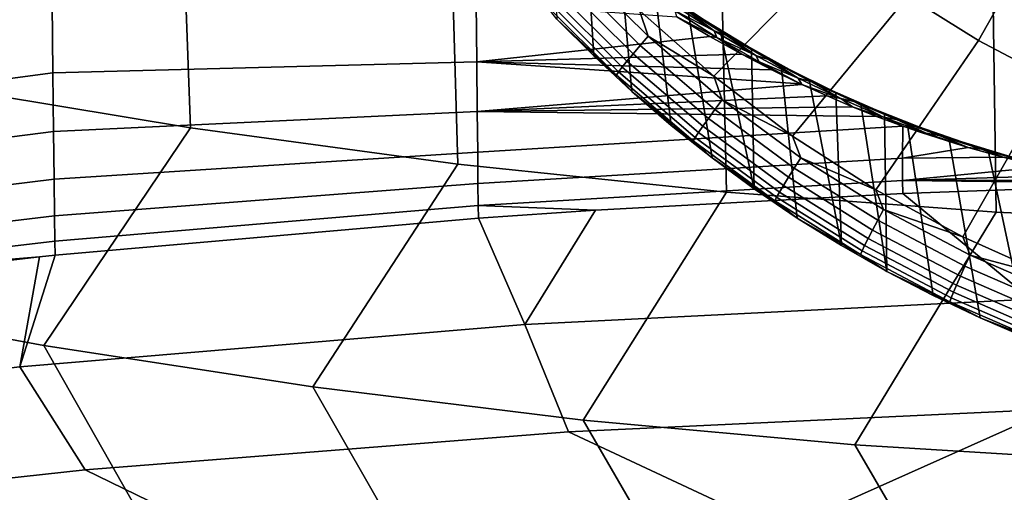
# Model space of a CAD drawing. Header units: metres. Extents: x -109 to 109, y -100 to 58.
# Tile 200 of 642: x -4.59 to -1.61, y -93.56 to -92.12. Entities that reach past the tile are written whole.
import ezdxf

# ---------------------------------------------------------------- set-up
doc = ezdxf.new("R2010")
doc.units = ezdxf.units.M
doc.layers.add('solid_21_062_100_XXX', color=7, linetype='CONTINUOUS')

msp = doc.modelspace()

# ---------------------------------------------------------------- linework, layer by layer
at = {"layer": 'solid_21_062_100_XXX'}
for points in [[(-4.076028, -92.452148, 15.94266), (-4.103777, -91.682617, 17.066473), (-4.912767, -91.549286, 16.973259), (-4.879818, -92.318794, 15.85536)], [(-1.597153, -91.590157, -21.873459), (-1.417625, -91.70269, -21.881269), (-1.691127, -92.18766, -21.7355), (-1.905292, -92.053421, -21.726183)], [(-3.267058, -92.561516, 16.014257), (-3.28943, -91.791962, 17.142921), (-4.103777, -91.682617, 17.066473), (-4.076028, -92.452148, 15.94266)], [(-1.417625, -91.70269, -21.881269), (-1.230169, -91.801521, -21.888128), (-1.467505, -92.305565, -21.743683), (-1.691127, -92.18766, -21.7355)], [(-2.716537, -92.096001, -21.518688), (-2.300517, -91.738991, -21.704361), (-2.108801, -91.90358, -21.715784), (-2.492494, -92.295189, -21.532513)], [(-2.45394, -92.646729, 16.070038), (-2.470792, -91.877159, 17.202488), (-3.28943, -91.791962, 17.142921), (-3.267058, -92.561516, 16.014257)], [(-2.855642, -92.234154, -21.251591), (-2.878564, -91.864136, -26.259031), (-2.979898, -91.775627, -26.0394), (-2.966836, -92.122253, -21.243826)], [(-5.770754, -92.251236, -26.531427), (-5.772943, -92.016449, -25.978657), (-4.496838, -91.83168, -25.980541), (-4.49432, -92.074554, -26.531599)], [(-2.74021, -92.341698, -21.259056), (-2.775468, -91.947281, -26.47912), (-2.878564, -91.864136, -26.259031), (-2.855642, -92.234154, -21.251591)], [(-1.637708, -92.707664, 16.109928), (-1.648931, -91.93808, 17.245081), (-2.470792, -91.877159, 17.202488), (-2.45394, -92.646729, 16.070038)], [(-2.492494, -92.295189, -21.532513), (-2.108801, -91.90358, -21.715784), (-1.905292, -92.053421, -21.726183), (-2.253826, -92.476677, -21.545109)], [(-2.620712, -92.444725, -21.266207), (-2.672026, -92.024353, -26.696808), (-2.775468, -91.947281, -26.47912), (-2.74021, -92.341698, -21.259056)], [(-0.8194, -92.744263, 16.133886), (-0.824922, -91.974678, 17.270664), (-1.648931, -91.93808, 17.245081), (-1.637708, -92.707664, 16.109928)], [(-2.715151, -92.202469, -21.480581), (-2.926237, -91.99189, -21.465965), (-2.900111, -91.965942, -21.489712), (-2.69091, -92.174637, -21.504196)], [(-2.69091, -92.174637, -21.504196), (-2.900111, -91.965942, -21.489712), (-2.716537, -92.096001, -21.518688)], [(-2.736609, -92.227646, -21.451849), (-2.949363, -92.015396, -21.437119), (-2.926237, -91.99189, -21.465965), (-2.715151, -92.202469, -21.480581)], [(-2.769412, -92.26796, -21.381588), (-2.984717, -92.053169, -21.366682), (-2.968996, -92.035973, -21.403788), (-2.754826, -92.249626, -21.418615)], [(-2.754826, -92.249626, -21.418615), (-2.968996, -92.035973, -21.403788), (-2.949363, -92.015396, -21.437119), (-2.736609, -92.227646, -21.451849)], [(-2.497324, -92.543091, -21.273033), (-2.571054, -92.093971, -26.906784), (-2.672026, -92.024353, -26.696808), (-2.620712, -92.444725, -21.266207)], [(-2.99619, -92.066628, -21.326593), (-2.780058, -92.282234, -21.341558), (-2.786536, -92.292168, -21.299377), (-3.003172, -92.07605, -21.284378)], [(-2.780058, -92.282234, -21.341558), (-2.99619, -92.066628, -21.326593), (-2.984717, -92.053169, -21.366682), (-2.769412, -92.26796, -21.381588)], [(-2.571054, -92.093971, -26.906784), (-2.520401, -92.126228, -27.061407), (-2.646333, -92.042015, -26.799747)], [(-2.580377, -92.091797, -26.992208), (-2.646333, -92.042015, -26.799747), (-2.520401, -92.126228, -27.061407)], [(-2.253826, -92.476677, -21.545109), (-1.905292, -92.053421, -21.726183), (-1.691127, -92.18766, -21.7355), (-2.001929, -92.639412, -21.556404)], [(-5.768888, -92.45462, -27.095917), (-5.770754, -92.251236, -26.531427), (-4.49432, -92.074554, -26.531599), (-4.492138, -92.285172, -27.09539)], [(-3.209331, -92.251495, -27.376698), (-4.492138, -92.285172, -27.09539), (-4.49432, -92.074554, -26.531599), (-3.210991, -92.072807, -26.863127)], [(-2.604096, -92.115273, -27.105261), (-2.503944, -92.175407, -27.300299), (-3.209331, -92.251495, -27.376698), (-3.210991, -92.072807, -26.863127)], [(-2.966836, -92.122253, -21.243826), (-3.003172, -92.07605, -21.284378), (-2.786536, -92.292168, -21.299377)], [(-2.69091, -92.174637, -21.504196), (-2.716537, -92.096001, -21.518688), (-2.492494, -92.295189, -21.532513)], [(-2.616628, -92.077362, -26.974712), (-2.491516, -92.158493, -27.234093), (-2.609423, -92.097122, -27.048832)], [(-2.580377, -92.091797, -26.992208), (-2.491516, -92.158493, -27.234093), (-2.616628, -92.077362, -26.974712)], [(-2.609423, -92.097122, -27.048832), (-2.483199, -92.177956, -27.309874), (-2.604096, -92.115273, -27.105261)], [(-2.491516, -92.158493, -27.234093), (-2.483199, -92.177956, -27.309874), (-2.609423, -92.097122, -27.048832)], [(-2.580377, -92.091797, -26.992208), (-2.520401, -92.126228, -27.061407), (-2.454463, -92.1716, -27.25259)], [(-2.580377, -92.091797, -26.992208), (-2.454463, -92.1716, -27.25259), (-2.491516, -92.158493, -27.234093)], [(-2.571054, -92.093971, -26.906784), (-2.472548, -92.156906, -27.110056), (-2.520401, -92.126228, -27.061407)], [(-2.37023, -92.636642, -21.279526), (-2.472548, -92.156906, -27.110056), (-2.571054, -92.093971, -26.906784), (-2.497324, -92.543091, -21.273033)], [(-2.855642, -92.234154, -21.251591), (-2.966836, -92.122253, -21.243826), (-2.786536, -92.292168, -21.299377)], [(-2.483199, -92.177956, -27.309874), (-2.503944, -92.175407, -27.300299), (-2.604096, -92.115273, -27.105261)], [(-2.472548, -92.156906, -27.110056), (-2.378286, -92.21286, -27.302864), (-2.392576, -92.203804, -27.324293), (-2.520401, -92.126228, -27.061407)], [(-2.454463, -92.1716, -27.25259), (-2.520401, -92.126228, -27.061407), (-2.392576, -92.203804, -27.324293)], [(-2.491516, -92.158493, -27.234093), (-2.364693, -92.233177, -27.494652), (-2.483199, -92.177956, -27.309874)], [(-2.454463, -92.1716, -27.25259), (-2.364693, -92.233177, -27.494652), (-2.491516, -92.158493, -27.234093)], [(-2.37023, -92.636642, -21.279526), (-2.378286, -92.21286, -27.302864), (-2.472548, -92.156906, -27.110056)], [(-2.503944, -92.175407, -27.300299), (-2.407809, -92.228928, -27.485939), (-3.209331, -92.251495, -27.376698)], [(-2.488881, -92.396721, -21.494062), (-2.715151, -92.202469, -21.480581), (-2.69091, -92.174637, -21.504196), (-2.46666, -92.367157, -21.517557)], [(-2.46666, -92.367157, -21.517557), (-2.69091, -92.174637, -21.504196), (-2.492494, -92.295189, -21.532513)], [(-2.483199, -92.177956, -27.309874), (-2.407809, -92.228928, -27.485939), (-2.503944, -92.175407, -27.300299)], [(-2.483199, -92.177956, -27.309874), (-2.355318, -92.252281, -27.572096), (-2.407809, -92.228928, -27.485939)], [(-2.364693, -92.233177, -27.494652), (-2.355318, -92.252281, -27.572096), (-2.483199, -92.177956, -27.309874)], [(-2.454463, -92.1716, -27.25259), (-2.392576, -92.203804, -27.324293), (-2.326906, -92.244926, -27.514154)], [(-2.454463, -92.1716, -27.25259), (-2.326906, -92.244926, -27.514154), (-2.364693, -92.233177, -27.494652)], [(-2.001929, -92.639412, -21.556404), (-1.691127, -92.18766, -21.7355), (-1.467505, -92.305565, -21.743683), (-1.738283, -92.78244, -21.56633)], [(-2.508551, -92.423431, -21.465437), (-2.736609, -92.227646, -21.451849), (-2.715151, -92.202469, -21.480581), (-2.488881, -92.396721, -21.494062)], [(-2.288692, -92.26236, -27.485542), (-2.26325, -92.274826, -27.588381), (-2.392576, -92.203804, -27.324293)], [(-2.326906, -92.244926, -27.514154), (-2.392576, -92.203804, -27.324293), (-2.26325, -92.274826, -27.588381)], [(-2.378286, -92.21286, -27.302864), (-2.288692, -92.26236, -27.485542), (-2.392576, -92.203804, -27.324293)], [(-2.239619, -92.725235, -21.285675), (-2.288692, -92.26236, -27.485542), (-2.378286, -92.21286, -27.302864), (-2.37023, -92.636642, -21.279526)], [(-2.407809, -92.228928, -27.485939), (-2.316579, -92.27639, -27.66189), (-3.209331, -92.251495, -27.376698)], [(-2.74021, -92.341698, -21.259056), (-2.855642, -92.234154, -21.251591), (-2.786536, -92.292168, -21.299377)], [(-2.53862, -92.466095, -21.39534), (-2.769412, -92.26796, -21.381588), (-2.754826, -92.249626, -21.418615), (-2.525249, -92.446724, -21.432295)], [(-2.525249, -92.446724, -21.432295), (-2.754826, -92.249626, -21.418615), (-2.736609, -92.227646, -21.451849), (-2.508551, -92.423431, -21.465437)], [(-2.355318, -92.252281, -27.572096), (-2.316579, -92.27639, -27.66189), (-2.407809, -92.228928, -27.485939)], [(-2.364693, -92.233177, -27.494652), (-2.236603, -92.301468, -27.756378), (-2.355318, -92.252281, -27.572096)], [(-2.326906, -92.244926, -27.514154), (-2.236603, -92.301468, -27.756378), (-2.364693, -92.233177, -27.494652)], [(-2.326906, -92.244926, -27.514154), (-2.26325, -92.274826, -27.588381), (-2.19816, -92.311844, -27.776899)], [(-2.326906, -92.244926, -27.514154), (-2.19816, -92.311844, -27.776899), (-2.236603, -92.301468, -27.756378)], [(-3.207904, -92.402641, -27.898911), (-4.490278, -92.462944, -27.670057), (-4.492138, -92.285172, -27.09539), (-3.209331, -92.251495, -27.376698)], [(-2.230309, -92.318245, -27.827724), (-2.226153, -92.32019, -27.835705), (-3.207904, -92.402641, -27.898911), (-3.209331, -92.251495, -27.376698)], [(-2.316579, -92.27639, -27.66189), (-2.230309, -92.318245, -27.827724), (-3.209331, -92.251495, -27.376698)], [(-2.548379, -92.481133, -21.355362), (-2.780058, -92.282234, -21.341558), (-2.769412, -92.26796, -21.381588), (-2.53862, -92.466095, -21.39534)], [(-2.355318, -92.252281, -27.572096), (-2.226153, -92.32019, -27.835705), (-2.230309, -92.318245, -27.827724)], [(-2.236603, -92.301468, -27.756378), (-2.226153, -92.32019, -27.835705), (-2.355318, -92.252281, -27.572096)], [(-2.355318, -92.252281, -27.572096), (-2.230309, -92.318245, -27.827724), (-2.316579, -92.27639, -27.66189)], [(-2.288692, -92.26236, -27.485542), (-2.203462, -92.306297, -27.658594), (-2.26325, -92.274826, -27.588381)], [(-2.105685, -92.808746, -21.29147), (-2.203462, -92.306297, -27.658594), (-2.288692, -92.26236, -27.485542), (-2.239619, -92.725235, -21.285675)], [(-2.123082, -92.345024, -27.82172), (-2.13291, -92.339348, -27.853682), (-2.26325, -92.274826, -27.588381)], [(-2.19816, -92.311844, -27.776899), (-2.26325, -92.274826, -27.588381), (-2.13291, -92.339348, -27.853682)], [(-2.203462, -92.306297, -27.658594), (-2.123082, -92.345024, -27.82172), (-2.26325, -92.274826, -27.588381)], [(-5.767311, -92.626114, -27.670383), (-5.768888, -92.45462, -27.095917), (-4.492138, -92.285172, -27.09539), (-4.490278, -92.462944, -27.670057)], [(-2.780058, -92.282234, -21.341558), (-2.548379, -92.481133, -21.355362), (-2.554317, -92.491524, -21.313213), (-2.786536, -92.292168, -21.299377)], [(-2.74021, -92.341698, -21.259056), (-2.786536, -92.292168, -21.299377), (-2.554317, -92.491524, -21.313213)], [(-2.46666, -92.367157, -21.517557), (-2.492494, -92.295189, -21.532513), (-2.253826, -92.476677, -21.545109)], [(-2.236603, -92.301468, -27.756378), (-2.107735, -92.363426, -28.019279), (-2.226153, -92.32019, -27.835705)], [(-2.19816, -92.311844, -27.776899), (-2.107735, -92.363426, -28.019279), (-2.236603, -92.301468, -27.756378)], [(-2.105685, -92.808746, -21.29147), (-2.123082, -92.345024, -27.82172), (-2.203462, -92.306297, -27.658594)], [(-1.738283, -92.78244, -21.56633), (-1.467505, -92.305565, -21.743683), (-1.235676, -92.406471, -21.750687), (-1.464438, -92.904907, -21.574829)], [(-5.327809, -92.961563, 14.657661), (-4.519705, -93.11142, 14.749352), (-4.076028, -92.452148, 15.94266), (-4.879818, -92.318794, 15.85536)], [(-2.226153, -92.32019, -27.835705), (-2.148685, -92.355331, -27.984695), (-3.207904, -92.402641, -27.898911)], [(-2.107735, -92.363426, -28.019279), (-2.148685, -92.355331, -27.984695), (-2.226153, -92.32019, -27.835705)], [(-2.19816, -92.311844, -27.776899), (-2.13291, -92.339348, -27.853682), (-2.068718, -92.372398, -28.040844)], [(-2.19816, -92.311844, -27.776899), (-2.068718, -92.372398, -28.040844), (-2.107735, -92.363426, -28.019279)], [(-2.148685, -92.355331, -27.984695), (-2.07195, -92.388016, -28.132471), (-3.207904, -92.402641, -27.898911)], [(-2.620712, -92.444725, -21.266207), (-2.74021, -92.341698, -21.259056), (-2.554317, -92.491524, -21.313213)], [(-2.248692, -92.573563, -21.506336), (-2.488881, -92.396721, -21.494062), (-2.46666, -92.367157, -21.517557), (-2.228616, -92.542419, -21.529722)], [(-2.228616, -92.542419, -21.529722), (-2.46666, -92.367157, -21.517557), (-2.253826, -92.476677, -21.545109)], [(-2.107735, -92.363426, -28.019279), (-2.07195, -92.388016, -28.132471), (-2.148685, -92.355331, -27.984695)], [(-2.047034, -92.379341, -27.976097), (-2.002056, -92.397438, -28.12022), (-2.13291, -92.339348, -27.853682)], [(-2.068718, -92.372398, -28.040844), (-2.13291, -92.339348, -27.853682), (-2.002056, -92.397438, -28.12022)], [(-2.123082, -92.345024, -27.82172), (-2.047034, -92.379341, -27.976097), (-2.13291, -92.339348, -27.853682)], [(-1.968625, -92.887047, -21.296906), (-2.047034, -92.379341, -27.976097), (-2.123082, -92.345024, -27.82172), (-2.105685, -92.808746, -21.29147)], [(-2.107735, -92.363426, -28.019279), (-1.978586, -92.41909, -28.283367), (-2.07195, -92.388016, -28.132471)], [(-2.068718, -92.372398, -28.040844), (-1.978586, -92.41909, -28.283367), (-2.107735, -92.363426, -28.019279)], [(-2.07195, -92.388016, -28.132471), (-1.999354, -92.417023, -28.272558), (-3.207904, -92.402641, -27.898911)], [(-2.266464, -92.601669, -21.477808), (-2.508551, -92.423431, -21.465437), (-2.488881, -92.396721, -21.494062), (-2.248692, -92.573563, -21.506336)], [(-1.978586, -92.41909, -28.283367), (-1.999354, -92.417023, -28.272558), (-2.07195, -92.388016, -28.132471)], [(-2.068718, -92.372398, -28.040844), (-2.002056, -92.397438, -28.12022), (-1.93908, -92.426643, -28.306005)], [(-2.068718, -92.372398, -28.040844), (-1.93908, -92.426643, -28.306005), (-1.978586, -92.41909, -28.283367)], [(-2.047034, -92.379341, -27.976097), (-1.975238, -92.409729, -28.12196), (-2.002056, -92.397438, -28.12022)], [(-1.968625, -92.887047, -21.296906), (-1.975238, -92.409729, -28.12196), (-2.047034, -92.379341, -27.976097)], [(-1.907441, -92.436668, -28.260256), (-1.871217, -92.449127, -28.388052), (-2.002056, -92.397438, -28.12022)], [(-1.93908, -92.426643, -28.306005), (-2.002056, -92.397438, -28.12022), (-1.871217, -92.449127, -28.388052)], [(-1.975238, -92.409729, -28.12196), (-1.907441, -92.436668, -28.260256), (-2.002056, -92.397438, -28.12022)], [(-3.206709, -92.525856, -28.428303), (-4.488725, -92.607391, -28.253723), (-4.490278, -92.462944, -27.670057), (-3.207904, -92.402641, -27.898911)], [(-1.999354, -92.417023, -28.272558), (-1.920383, -92.446556, -28.425718), (-3.206709, -92.525856, -28.428303), (-3.207904, -92.402641, -27.898911)], [(-2.28155, -92.626152, -21.444748), (-2.525249, -92.446724, -21.432295), (-2.508551, -92.423431, -21.465437), (-2.266464, -92.601669, -21.477808)], [(-1.978586, -92.41909, -28.283367), (-1.920383, -92.446556, -28.425718), (-1.999354, -92.417023, -28.272558)], [(-1.978586, -92.41909, -28.283367), (-1.849752, -92.468491, -28.548767), (-1.920383, -92.446556, -28.425718)], [(-1.93908, -92.426643, -28.306005), (-1.849752, -92.468491, -28.548767), (-1.978586, -92.41909, -28.283367)], [(-1.828644, -92.96003, -21.30197), (-1.907441, -92.436668, -28.260256), (-1.975238, -92.409729, -28.12196), (-1.968625, -92.887047, -21.296906)], [(-1.93908, -92.426643, -28.306005), (-1.871217, -92.449127, -28.388052), (-1.809863, -92.474602, -28.572552)], [(-1.93908, -92.426643, -28.306005), (-1.809863, -92.474602, -28.572552), (-1.849752, -92.468491, -28.548767)], [(-4.519705, -93.11142, 14.749352), (-3.705823, -93.236618, 14.825959), (-3.267058, -92.561516, 16.014257), (-4.076028, -92.452148, 15.94266)], [(-1.920383, -92.446556, -28.425718), (-1.921322, -92.543449, -28.960583), (-3.205744, -92.620827, -28.9634), (-3.206709, -92.525856, -28.428303)], [(-2.497324, -92.543091, -21.273033), (-2.620712, -92.444725, -21.266207), (-2.554317, -92.491524, -21.313213)], [(-2.293631, -92.646469, -21.40786), (-2.53862, -92.466095, -21.39534), (-2.525249, -92.446724, -21.432295), (-2.28155, -92.626152, -21.444748)], [(-1.722025, -92.511604, -28.815586), (-1.921322, -92.543449, -28.960583), (-1.920383, -92.446556, -28.425718)], [(-1.738737, -92.506622, -28.782335), (-1.920383, -92.446556, -28.425718), (-1.864496, -92.466179, -28.534607)], [(-1.849752, -92.468491, -28.548767), (-1.864496, -92.466179, -28.534607), (-1.920383, -92.446556, -28.425718)], [(-1.738737, -92.506622, -28.782335), (-1.722025, -92.511604, -28.815586), (-1.920383, -92.446556, -28.425718)], [(-1.907441, -92.436668, -28.260256), (-1.78069, -92.482605, -28.520414), (-1.871217, -92.449127, -28.388052)], [(-1.685949, -93.027573, -21.306658), (-1.78069, -92.482605, -28.520414), (-1.907441, -92.436668, -28.260256), (-1.828644, -92.96003, -21.30197)], [(-1.78069, -92.482605, -28.520414), (-1.741078, -92.494461, -28.657434), (-1.871217, -92.449127, -28.388052)], [(-1.809863, -92.474602, -28.572552), (-1.871217, -92.449127, -28.388052), (-1.741078, -92.494461, -28.657434)], [(-5.765986, -92.76535, -28.253084), (-5.767311, -92.626114, -27.670383), (-4.490278, -92.462944, -27.670057), (-4.488725, -92.607391, -28.253723)], [(-2.548379, -92.481133, -21.355362), (-2.302448, -92.662209, -21.367929), (-2.307813, -92.673019, -21.325809), (-2.554317, -92.491524, -21.313213)], [(-2.302448, -92.662209, -21.367929), (-2.548379, -92.481133, -21.355362), (-2.53862, -92.466095, -21.39534), (-2.293631, -92.646469, -21.40786)], [(-2.228616, -92.542419, -21.529722), (-2.253826, -92.476677, -21.545109), (-2.001929, -92.639412, -21.556404)], [(-1.849752, -92.468491, -28.548767), (-1.738737, -92.506622, -28.782335), (-1.864496, -92.466179, -28.534607)], [(-1.849752, -92.468491, -28.548767), (-1.722025, -92.511604, -28.815586), (-1.738737, -92.506622, -28.782335)], [(-1.809863, -92.474602, -28.572552), (-1.722025, -92.511604, -28.815586), (-1.849752, -92.468491, -28.548767)], [(-1.809863, -92.474602, -28.572552), (-1.681803, -92.516281, -28.840784), (-1.722025, -92.511604, -28.815586)], [(-1.809863, -92.474602, -28.572552), (-1.741078, -92.494461, -28.657434), (-1.681803, -92.516281, -28.840784)], [(-1.78069, -92.482605, -28.520414), (-1.661947, -92.520523, -28.767586), (-1.741078, -92.494461, -28.657434)], [(-1.540753, -93.089584, -21.310963), (-1.661947, -92.520523, -28.767586), (-1.78069, -92.482605, -28.520414), (-1.685949, -93.027573, -21.306658)], [(-2.497324, -92.543091, -21.273033), (-2.554317, -92.491524, -21.313213), (-2.307813, -92.673019, -21.325809)], [(-1.722025, -92.511604, -28.815586), (-1.61657, -92.540947, -29.027674), (-1.921322, -92.543449, -28.960583)], [(-1.661947, -92.520523, -28.767586), (-1.612381, -92.533432, -28.928703), (-1.741078, -92.494461, -28.657434)], [(-1.681803, -92.516281, -28.840784), (-1.741078, -92.494461, -28.657434), (-1.612381, -92.533432, -28.928703)], [(-1.681803, -92.516281, -28.840784), (-1.61657, -92.540947, -29.027674), (-1.722025, -92.511604, -28.815586)], [(-1.681803, -92.516281, -28.840784), (-1.555637, -92.551697, -29.111013), (-1.61657, -92.540947, -29.027674)], [(-1.681803, -92.516281, -28.840784), (-1.612381, -92.533432, -28.928703), (-1.555637, -92.551697, -29.111013)], [(-3.205744, -92.620827, -28.9634), (-4.487463, -92.718132, -28.844498), (-4.488725, -92.607391, -28.253723), (-3.206709, -92.525856, -28.428303)], [(-1.921322, -92.543449, -28.960583), (-1.920826, -92.611626, -29.50288), (-3.205008, -92.687332, -29.502714), (-3.205744, -92.620827, -28.9634)], [(-2.37023, -92.636642, -21.279526), (-2.497324, -92.543091, -21.273033), (-2.307813, -92.673019, -21.325809)], [(-1.995928, -92.732002, -21.517332), (-2.248692, -92.573563, -21.506336), (-2.228616, -92.542419, -21.529722), (-1.978108, -92.699448, -21.540619)], [(-1.978108, -92.699448, -21.540619), (-2.228616, -92.542419, -21.529722), (-2.001929, -92.639412, -21.556404)], [(-1.61657, -92.540947, -29.027674), (-1.495543, -92.570084, -29.277262), (-1.920826, -92.611626, -29.50288), (-1.921322, -92.543449, -28.960583)], [(-1.661947, -92.520523, -28.767586), (-1.546362, -92.552757, -29.012943), (-1.612381, -92.533432, -28.928703)], [(-1.540753, -93.089584, -21.310963), (-1.546362, -92.552757, -29.012943), (-1.661947, -92.520523, -28.767586)], [(-1.555637, -92.551697, -29.111013), (-1.495543, -92.570084, -29.277262), (-1.61657, -92.540947, -29.027674)], [(-3.705823, -93.236618, 14.825959), (-2.887209, -93.33699, 14.887375), (-2.45394, -92.646729, 16.070038), (-3.267058, -92.561516, 16.014257)], [(-2.011701, -92.761368, -21.488892), (-2.266464, -92.601669, -21.477808), (-2.248692, -92.573563, -21.506336), (-1.995928, -92.732002, -21.517332)], [(-1.495543, -92.570084, -29.277262), (-1.377034, -92.593857, -29.532007), (-1.920826, -92.611626, -29.50288)], [(-5.764881, -92.872055, -28.842274), (-5.765986, -92.76535, -28.253084), (-4.488725, -92.607391, -28.253723), (-4.487463, -92.718132, -28.844498)], [(-2.025093, -92.786903, -21.455904), (-2.28155, -92.626152, -21.444748), (-2.266464, -92.601669, -21.477808), (-2.011701, -92.761368, -21.488892)], [(-1.377034, -92.593857, -29.532007), (-1.264986, -92.611855, -29.789845), (-1.920826, -92.611626, -29.50288)], [(-3.205008, -92.687332, -29.502714), (-4.486479, -92.794891, -29.440485), (-4.487463, -92.718132, -28.844498), (-3.205744, -92.620827, -28.9634)], [(-1.920826, -92.611626, -29.50288), (-1.920492, -92.65036, -30.048061), (-2.84988, -92.700768, -30.045835), (-3.205008, -92.687332, -29.502714)], [(-2.239619, -92.725235, -21.285675), (-2.37023, -92.636642, -21.279526), (-2.307813, -92.673019, -21.325809)], [(-2.035815, -92.808075, -21.419075), (-2.293631, -92.646469, -21.40786), (-2.28155, -92.626152, -21.444748), (-2.025093, -92.786903, -21.455904)], [(-1.205581, -92.619453, -29.937975), (-1.163215, -92.623833, -30.049229), (-1.920492, -92.65036, -30.048061), (-1.920826, -92.611626, -29.50288)], [(-1.264986, -92.611855, -29.789845), (-1.205581, -92.619453, -29.937975), (-1.920826, -92.611626, -29.50288)], [(-1.140341, -92.625946, -30.110836), (-1.53307, -92.970383, -37.657131), (-1.920492, -92.65036, -30.048061), (-1.163215, -92.623833, -30.049229)], [(-1.53307, -92.970383, -37.657131), (-3.064281, -93.047333, -37.653904), (-2.84988, -92.700768, -30.045835), (-1.920492, -92.65036, -30.048061)], [(-2.887209, -93.33699, 14.887375), (-2.064912, -93.412369, 14.933498), (-1.637708, -92.707664, 16.109928), (-2.45394, -92.646729, 16.070038)], [(-2.302448, -92.662209, -21.367929), (-2.043641, -92.824432, -21.379189), (-2.048404, -92.835625, -21.337095), (-2.307813, -92.673019, -21.325809)], [(-2.043641, -92.824432, -21.379189), (-2.302448, -92.662209, -21.367929), (-2.293631, -92.646469, -21.40786), (-2.035815, -92.808075, -21.419075)], [(-1.978108, -92.699448, -21.540619), (-2.001929, -92.639412, -21.556404), (-1.738283, -92.78244, -21.56633)], [(-3.205008, -92.687332, -29.502714), (-3.204492, -92.725204, -30.044756), (-4.485756, -92.837502, -30.039791), (-4.486479, -92.794891, -29.440485)], [(-2.84988, -92.700768, -30.045835), (-3.204492, -92.725204, -30.044756), (-3.205008, -92.687332, -29.502714)], [(-2.239619, -92.725235, -21.285675), (-2.307813, -92.673019, -21.325809), (-2.048404, -92.835625, -21.337095)], [(-5.763958, -92.94603, -29.436214), (-5.764881, -92.872055, -28.842274), (-4.487463, -92.718132, -28.844498), (-4.486479, -92.794891, -29.440485)], [(-3.064281, -93.047333, -37.653904), (-4.592002, -93.175346, -37.648548), (-4.485756, -92.837502, -30.039791), (-3.204492, -92.725204, -30.044756)], [(-3.064281, -93.047333, -37.653904), (-3.204492, -92.725204, -30.044756), (-2.84988, -92.700768, -30.045835)], [(-2.105685, -92.808746, -21.29147), (-2.239619, -92.725235, -21.285675), (-2.048404, -92.835625, -21.337095)], [(-2.064912, -93.412369, 14.933498), (-1.239983, -93.462677, 14.964279), (-0.8194, -92.744263, 16.133886), (-1.637708, -92.707664, 16.109928)], [(-1.732001, -92.871162, -21.526991), (-1.995928, -92.732002, -21.517332), (-1.978108, -92.699448, -21.540619), (-1.716538, -92.837364, -21.550192)], [(-1.716538, -92.837364, -21.550192), (-1.978108, -92.699448, -21.540619), (-1.738283, -92.78244, -21.56633)], [(-1.745689, -92.901619, -21.498627), (-2.011701, -92.761368, -21.488892), (-1.995928, -92.732002, -21.517332), (-1.732001, -92.871162, -21.526991)], [(-1.757309, -92.928093, -21.465704), (-2.025093, -92.786903, -21.455904), (-2.011701, -92.761368, -21.488892), (-1.745689, -92.901619, -21.498627)], [(-1.716538, -92.837364, -21.550192), (-1.738283, -92.78244, -21.56633), (-1.464438, -92.904907, -21.574829)], [(-4.532435, -92.842308, -30.039579), (-5.763958, -92.94603, -29.436214), (-4.486479, -92.794891, -29.440485), (-4.485756, -92.837502, -30.039791)], [(-1.968625, -92.887047, -21.296906), (-2.105685, -92.808746, -21.29147), (-2.048404, -92.835625, -21.337095)], [(-1.773406, -92.966919, -21.389076), (-2.043641, -92.824432, -21.379189), (-2.035815, -92.808075, -21.419075), (-1.766614, -92.950012, -21.428926)], [(-1.766614, -92.950012, -21.428926), (-2.035815, -92.808075, -21.419075), (-2.025093, -92.786903, -21.455904), (-1.757309, -92.928093, -21.465704)], [(-6.114648, -93.354256, -37.641197), (-5.763174, -92.987167, -30.033176), (-4.532435, -92.842308, -30.039579), (-4.592002, -93.175346, -37.648548)], [(-4.532435, -92.842308, -30.039579), (-5.763174, -92.987167, -30.033176), (-5.763958, -92.94603, -29.436214)], [(-4.592002, -93.175346, -37.648548), (-4.532435, -92.842308, -30.039579), (-4.485756, -92.837502, -30.039791)], [(-2.043641, -92.824432, -21.379189), (-1.773406, -92.966919, -21.389076), (-1.777538, -92.978439, -21.347008), (-2.048404, -92.835625, -21.337095)], [(-1.968625, -92.887047, -21.296906), (-2.048404, -92.835625, -21.337095), (-1.777538, -92.978439, -21.347008)], [(-1.458388, -92.99025, -21.535255), (-1.732001, -92.871162, -21.526991), (-1.716538, -92.837364, -21.550192), (-1.445368, -92.955391, -21.558382)], [(-1.445368, -92.955391, -21.558382), (-1.716538, -92.837364, -21.550192), (-1.464438, -92.904907, -21.574829)], [(-1.469914, -93.021652, -21.506956), (-1.745689, -92.901619, -21.498627), (-1.732001, -92.871162, -21.526991), (-1.458388, -92.99025, -21.535255)], [(-1.828644, -92.96003, -21.30197), (-1.968625, -92.887047, -21.296906), (-1.777538, -92.978439, -21.347008)], [(-1.479699, -93.04892, -21.474091), (-1.757309, -92.928093, -21.465704), (-1.745689, -92.901619, -21.498627), (-1.469914, -93.021652, -21.506956)], [(-1.487534, -93.07148, -21.437357), (-1.766614, -92.950012, -21.428926), (-1.757309, -92.928093, -21.465704), (-1.479699, -93.04892, -21.474091)], [(-4.085531, -93.876656, 13.62077), (-4.519705, -93.11142, 14.749352), (-5.327809, -92.961563, 14.657661), (-4.891469, -93.739426, 13.542455)], [(-1.685949, -93.027573, -21.306658), (-1.828644, -92.96003, -21.30197), (-1.777538, -92.978439, -21.347008)], [(-1.493252, -93.088852, -21.397539), (-1.773406, -92.966919, -21.389076), (-1.766614, -92.950012, -21.428926), (-1.487534, -93.07148, -21.437357)], [(-1.466727, -93.304291, -45.27438), (-2.931852, -93.373116, -45.271362), (-3.064281, -93.047333, -37.653904), (-1.53307, -92.970383, -37.657131)], [(-1.773406, -92.966919, -21.389076), (-1.493252, -93.088852, -21.397539), (-1.496732, -93.100655, -21.35549), (-1.777538, -92.978439, -21.347008)], [(-1.685949, -93.027573, -21.306658), (-1.777538, -92.978439, -21.347008), (-1.496732, -93.100655, -21.35549)], [(-2.931852, -93.373116, -45.271362), (-4.394054, -93.48764, -45.266418), (-4.592002, -93.175346, -37.648548), (-3.064281, -93.047333, -37.653904)], [(-1.540753, -93.089584, -21.310963), (-1.685949, -93.027573, -21.306658), (-1.496732, -93.100655, -21.35549)], [(-3.274514, -93.989197, 13.684995), (-3.705823, -93.236618, 14.825959), (-4.519705, -93.11142, 14.749352), (-4.085531, -93.876656, 13.62077)], [(-4.394054, -93.48764, -45.266418), (-5.85203, -93.647713, -45.259636), (-6.114648, -93.354256, -37.641197), (-4.592002, -93.175346, -37.648548)], [(-2.459429, -94.076874, 13.735033), (-2.887209, -93.33699, 14.887375), (-3.705823, -93.236618, 14.825959), (-3.274514, -93.989197, 13.684995)], [(-0.000009, -93.281334, -45.27541), (-0.764119, -93.62394, -52.892059), (-2.291453, -93.672607, -52.889801), (-1.466727, -93.304291, -45.27438)], [(-2.931852, -93.373116, -45.271362), (-1.466727, -93.304291, -45.27438), (-2.291453, -93.672607, -52.889801)], [(-1.641292, -94.139572, 13.770813), (-2.064912, -93.412369, 14.933498), (-2.887209, -93.33699, 14.887375), (-2.459429, -94.076874, 13.735033)], [(-4.394054, -93.48764, -45.266418), (-2.931852, -93.373116, -45.271362), (-2.291453, -93.672607, -52.889801), (-3.816406, -93.769852, -52.885414)], [(-0.82112, -94.177223, 13.792302), (-1.239983, -93.462677, 14.964279), (-2.064912, -93.412369, 14.933498), (-1.641292, -94.139572, 13.770813)], [(-5.85203, -93.647713, -45.259636), (-4.394054, -93.48764, -45.266418), (-3.816406, -93.769852, -52.885414), (-5.337514, -93.915543, -52.878929)]]:
    msp.add_3dface(points, dxfattribs=at)

doc.saveas('drawing.dxf')
